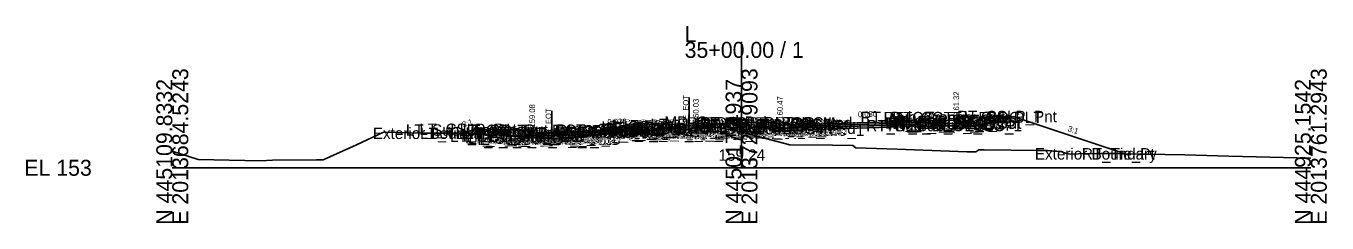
# Model space of a CAD drawing. Extents: x -26 to 4203, y -10 to 9526.
# Drawn here: x 1974.3 to 2202.8, y 4990.3 to 5024.9 of the extents above; entities that cross this region are included whole.
import ezdxf

# ---------------------------------------------------------------- set-up
doc = ezdxf.new("R2010")
doc.units = 0
for name, color, linetype in [('Default', 7, 'Continuous'), ('Exist CMT Pavement', 7, 'Continuous'), ('Exist Cross Section Cell', 7, 'Continuous'), ('Exist XS Center Line Elevation Label', 7, 'Continuous'), ('Exist XS Ground Line', 7, 'Continuous'), ('Prop CMT Conc Surface', 7, 'Continuous'), ('Prop CMT Concrete Structures', 7, 'Continuous'), ('Prop CMT Pvmt Course 1', 7, 'Continuous'), ('Prop CMT Pvmt Course 1 CG', 7, 'Continuous'), ('Prop CMT Pvmt Course 2', 7, 'Continuous'), ('Prop CMT Pvmt Course 2 Wedge', 7, 'Continuous'), ('Prop CMT Pvmt Course 3', 7, 'Continuous'), ('Prop CMT Pvmt Course 3 Wedge', 7, 'Continuous'), ('Prop CMT Pvmt Surface', 7, 'Continuous'), ('Prop CMT Slope Grass', 7, 'Continuous'), ('Prop CMT Subgrade Earthwork', 7, 'Continuous'), ('Prop XS Hydro Elevations', 7, 'Continuous'), ('Prop XS Label Text', 7, 'Continuous'), ('Prop XS SE Text', 7, 'Continuous'), ('Prop XS Side Slope Text', 7, 'Continuous'), ('Scratch_Level_0', 7, 'Continuous')]:
    doc.layers.add(name, color=color, linetype=linetype)

msp = doc.modelspace()

# ---------------------------------------------------------------- linework, layer by layer
at = {"layer": 'Exist CMT Pavement'}
for points in [[(2066.7, 5005.02), (2067.23, 5005.07), (2067.59, 5005.11), (2069.24, 5005.29), (2070.16, 5005.39), (2070.58, 5005.44), (2071.6, 5005.57), (2072.87, 5005.71), (2074.42, 5005.85), (2075.57, 5005.97), (2078.18, 5006.22), (2078.27, 5006.23), (2078.91, 5006.29), (2079.8, 5006.38), (2080.95, 5006.49), (2083, 5006.7), (2083.65, 5006.76), (2083.92, 5006.79), (2084.59, 5006.85), (2085.85, 5006.96), (2086.36, 5007), (2087.76, 5007.11), (2089.07, 5007.23), (2089.59, 5007.28), (2090.69, 5007.36), (2090.82, 5007.37)], [(2090.82, 5007.37), (2090.82, 5007.37)]]:
    msp.add_lwpolyline(points, dxfattribs=at)
at = {"layer": 'Exist Cross Section Cell'}
for p, q in [((2100, 5000), (2100, 5022.11)), ((2000, 5000), (2100, 5000)), ((2100, 5000), (2200, 5000))]:
    msp.add_line(p, q, dxfattribs=at)
at = {"layer": 'Exist XS Ground Line'}
msp.add_lwpolyline([(2000, 5002.92), (2004.55, 5001.44), (2015.5, 5001.23), (2017.59, 5001.33), (2025.32, 5001.38), (2026.51, 5001.41), (2032.38, 5004.03), (2037.09, 5006.27), (2043.77, 5006.09), (2047.86, 5006.08), (2052.24, 5006.06), (2052.87, 5006.05), (2055.68, 5005.85), (2059.03, 5005.6), (2066.7, 5005.02), (2067.23, 5005.07), (2067.59, 5005.11), (2069.24, 5005.29), (2070.16, 5005.39), (2070.58, 5005.44), (2071.6, 5005.57), (2072.87, 5005.71), (2074.42, 5005.85), (2075.57, 5005.97), (2078.27, 5006.23), (2078.91, 5006.29), (2079.8, 5006.38), (2080.95, 5006.49), (2083, 5006.7), (2083.92, 5006.79), (2084.59, 5006.85), (2085.85, 5006.96), (2086.36, 5007), (2087.76, 5007.11), (2089.07, 5007.23), (2089.59, 5007.28), (2090.82, 5007.37), (2093.76, 5007.17), (2096.77, 5006.98), (2100.2, 5006.19), (2108.46, 5004.06), (2115.97, 5003.95), (2119.57, 5003.92), (2120.07, 5003.52), (2127.34, 5003.26), (2139.6, 5002.82), (2141.17, 5002.78), (2141.68, 5003.18), (2142.64, 5003.16), (2152.12, 5003.01), (2153.74, 5003.01), (2156.1, 5002.89), (2156.91, 5002.56), (2157.4, 5002.44), (2157.85, 5002.42), (2159.18, 5002.44), (2162.6, 5002.5), (2165.03, 5002.49), (2165.5, 5002.49), (2166.86, 5002.47), (2167.45, 5002.45), (2177.85, 5002.27), (2185.61, 5002.07), (2200, 5001.72)], dxfattribs=at)
at = {"layer": 'Prop CMT Conc Surface'}
for points in [[(2091.23, 5007), (2091.98, 5007.03), (2091.98, 5007.19), (2092.74, 5007.44)], [(2108.75, 5007.53), (2106.75, 5007.47), (2106.75, 5007.64), (2106, 5007.89)], [(2135.72, 5008.34), (2137.72, 5008.32)], [(2137.72, 5008.32), (2137.72, 5008.82), (2138.22, 5008.82)], [(2142.22, 5008.91), (2147.22, 5009.01)], [(2058.73, 5006.67), (2053.73, 5006.77)], [(2063.23, 5006.08), (2063.23, 5006.59), (2062.73, 5006.59)], [(2065.23, 5006.23), (2063.23, 5006.08)]]:
    msp.add_lwpolyline(points, dxfattribs=at)
at = {"layer": 'Prop CMT Concrete Structures'}
for points in [[(2091.23, 5007), (2091.98, 5007.03), (2091.98, 5007.19), (2092.74, 5007.44)], [(2092.74, 5007.44), (2092.74, 5006.47)], [(2108.75, 5007.53), (2106.75, 5007.47), (2106.75, 5007.64), (2106, 5007.89)], [(2106, 5007.89), (2106, 5006.87)], [(2108.75, 5006.95), (2108.75, 5007.53)], [(2135.72, 5008.34), (2137.72, 5008.32), (2137.72, 5008.82), (2138.22, 5008.82)], [(2138.22, 5008.82), (2138.22, 5007.83), (2135.72, 5007.76)], [(2135.72, 5007.76), (2135.72, 5008.34)], [(2147.22, 5009.01), (2142.22, 5008.91)], [(2142.22, 5008.91), (2142.22, 5008.58)], [(2142.22, 5008.58), (2147.22, 5008.68)], [(2147.22, 5008.68), (2147.22, 5009.01)], [(2053.73, 5006.44), (2053.73, 5006.77)], [(2053.73, 5006.77), (2058.73, 5006.67)], [(2058.73, 5006.34), (2053.73, 5006.44)], [(2058.73, 5006.67), (2058.73, 5006.34)], [(2065.23, 5006.23), (2063.23, 5006.08), (2063.23, 5006.59), (2062.73, 5006.59)], [(2062.73, 5006.59), (2062.73, 5005.57), (2065.23, 5005.64)], [(2065.23, 5005.64), (2065.23, 5006.23)], [(2091.23, 5006.42), (2091.23, 5007)], [(2092.74, 5006.47), (2091.23, 5006.42)], [(2106, 5006.87), (2108.75, 5006.95)]]:
    msp.add_lwpolyline(points, dxfattribs=at)
at = {"layer": 'Prop CMT Pvmt Course 1'}
for points in [[(2108.75, 5007.53), (2135.72, 5008.34)], [(2135.72, 5008.09), (2108.75, 5007.28)], [(2108.75, 5007.28), (2108.75, 5007.53)], [(2108.75, 5007.28), (2108.75, 5007.28), (2108.75, 5007.28)], [(2135.72, 5008.34), (2135.72, 5008.09)], [(2091.23, 5007), (2065.23, 5006.23)], [(2065.23, 5005.98), (2066.7, 5006.02), (2090.82, 5006.74), (2091.23, 5006.75)], [(2065.23, 5006.23), (2065.23, 5005.98)], [(2091.23, 5006.75), (2091.23, 5007)]]:
    msp.add_lwpolyline(points, dxfattribs=at)
at = {"layer": 'Prop CMT Pvmt Course 1 CG'}
for points in [[(2135.72, 5007.76), (2138.72, 5007.85), (2139.05, 5007.52)], [(2135.72, 5007.42), (2135.72, 5007.76)], [(2139.05, 5007.52), (2135.72, 5007.42)], [(2065.23, 5005.64), (2062.23, 5005.55), (2061.89, 5005.21)], [(2061.89, 5005.21), (2065.23, 5005.31)], [(2065.23, 5005.31), (2065.23, 5005.64)], [(2091.23, 5006.42), (2093.24, 5006.48), (2093.56, 5006.16)], [(2091.23, 5006.09), (2091.23, 5006.42)], [(2093.56, 5006.16), (2091.23, 5006.09)], [(2108.75, 5006.95), (2105.5, 5006.85), (2105.16, 5006.51)], [(2105.16, 5006.51), (2108.75, 5006.61)], [(2108.75, 5006.61), (2108.75, 5006.95)]]:
    msp.add_lwpolyline(points, dxfattribs=at)
at = {"layer": 'Prop CMT Pvmt Course 2'}
for points in [[(2108.75, 5007.28), (2135.72, 5008.09)], [(2135.72, 5007.76), (2108.75, 5006.95)], [(2108.75, 5006.95), (2108.75, 5007.28)], [(2135.72, 5008.09), (2135.72, 5007.76)], [(2066.7, 5006.02), (2065.23, 5005.98)], [(2065.23, 5005.98), (2065.23, 5005.64)], [(2065.23, 5005.64), (2066.7, 5005.69)], [(2066.7, 5005.69), (2066.7, 5006.02)], [(2091.23, 5006.75), (2090.82, 5006.74)], [(2090.82, 5006.74), (2090.82, 5006.41)], [(2090.82, 5006.41), (2091.23, 5006.42)], [(2091.23, 5006.42), (2091.23, 5006.75)]]:
    msp.add_lwpolyline(points, dxfattribs=at)
at = {"layer": 'Prop CMT Pvmt Course 2 Wedge'}
for points in [[(2066.7, 5006.02), (2067.23, 5006.03), (2067.59, 5006.05), (2069.24, 5006.1), (2070.16, 5006.12), (2070.58, 5006.14), (2071.6, 5006.17), (2072.87, 5006.2), (2074.42, 5006.25), (2075.57, 5006.29), (2078.18, 5006.36), (2078.27, 5006.37), (2078.91, 5006.39), (2079.8, 5006.41), (2080.33, 5006.43)], [(2080.33, 5006.43), (2079.8, 5006.38), (2078.91, 5006.29), (2078.27, 5006.23), (2078.18, 5006.22), (2075.57, 5005.97), (2075.34, 5005.94), (2074.42, 5005.92), (2072.87, 5005.87), (2071.6, 5005.83), (2070.58, 5005.8), (2070.16, 5005.79), (2069.24, 5005.76), (2067.59, 5005.71), (2067.23, 5005.7), (2066.7, 5005.69)], [(2066.7, 5005.69), (2066.7, 5006.02)]]:
    msp.add_lwpolyline(points, dxfattribs=at)
at = {"layer": 'Prop CMT Pvmt Course 3'}
for points in [[(2108.75, 5006.95), (2135.72, 5007.76)], [(2135.72, 5007.42), (2108.75, 5006.61)], [(2135.72, 5007.76), (2135.72, 5007.42)], [(2066.7, 5005.69), (2065.23, 5005.64)], [(2065.23, 5005.64), (2065.23, 5005.31)], [(2065.23, 5005.31), (2066.7, 5005.35)], [(2066.7, 5005.35), (2066.7, 5005.69)], [(2091.23, 5006.42), (2090.82, 5006.41)], [(2090.82, 5006.41), (2090.82, 5006.08)], [(2090.82, 5006.08), (2091.23, 5006.09)], [(2091.23, 5006.09), (2091.23, 5006.42)], [(2108.75, 5006.61), (2108.75, 5006.95)]]:
    msp.add_lwpolyline(points, dxfattribs=at)
at = {"layer": 'Prop CMT Pvmt Course 3 Wedge'}
for points in [[(2066.7, 5005.69), (2067.23, 5005.7), (2067.59, 5005.71), (2069.24, 5005.76), (2070.16, 5005.79), (2070.58, 5005.8), (2071.6, 5005.83), (2072.87, 5005.87), (2074.42, 5005.92), (2075.34, 5005.94)], [(2075.34, 5005.94), (2074.42, 5005.85), (2072.87, 5005.71), (2071.6, 5005.57), (2070.58, 5005.44), (2070.16, 5005.39), (2069.24, 5005.29), (2067.59, 5005.11), (2067.23, 5005.07), (2066.7, 5005.02)], [(2066.7, 5005.02), (2066.7, 5005.69)]]:
    msp.add_lwpolyline(points, dxfattribs=at)
at = {"layer": 'Prop CMT Pvmt Surface'}
for points in [[(2108.75, 5007.53), (2135.72, 5008.34)], [(2091.23, 5007), (2065.23, 5006.23)]]:
    msp.add_lwpolyline(points, dxfattribs=at)
at = {"layer": 'Prop CMT Slope Grass'}
for points in [[(2092.74, 5007.44), (2099.37, 5008.02)], [(2106, 5007.89), (2099.37, 5008.02)], [(2138.22, 5008.82), (2147.72, 5009.01)], [(2147.72, 5009.01), (2167.39, 5002.45)], [(2053.23, 5006.77), (2051.09, 5006.06)], [(2062.73, 5006.59), (2053.23, 5006.77)]]:
    msp.add_lwpolyline(points, dxfattribs=at)
at = {"layer": 'Prop CMT Subgrade Earthwork'}
for points in [[(2090.82, 5006.08), (2090.82, 5007.37)], [(2095.05, 5007.64), (2093.56, 5006.16)], [(2103.73, 5007.93), (2105.16, 5006.51)], [(2108.75, 5006.61), (2135.72, 5007.42)], [(2135.72, 5007.42), (2139.05, 5007.52), (2140.39, 5008.86)], [(2135.72, 5007.42), (2135.72, 5007.42)], [(2065.23, 5005.31), (2061.89, 5005.21), (2060.47, 5006.63)], [(2066.7, 5005.35), (2065.23, 5005.31)], [(2065.23, 5005.31), (2065.23, 5005.31)], [(2066.7, 5005.35), (2066.7, 5005.02)], [(2091.23, 5006.09), (2090.82, 5006.08)], [(2093.56, 5006.16), (2091.23, 5006.09)], [(2091.23, 5006.09), (2091.23, 5006.09)], [(2105.16, 5006.51), (2108.75, 5006.61)], [(2108.75, 5006.61), (2108.75, 5006.61)], [(2108.75, 5006.61), (2108.75, 5006.61)]]:
    msp.add_lwpolyline(points, dxfattribs=at)
at = {"layer": 'Prop XS Label Text'}
for p, q in [((2090.82, 5012.37), (2090.82, 5007.37)), ((2066.7, 5010.02), (2066.7, 5005.02))]:
    msp.add_line(p, q, dxfattribs=at)

# ---------------------------------------------------------------- texts
at = {"layer": 'Default'}
msp.add_text('-', height=0.0001, dxfattribs=at).set_placement((2000, 5000))
at = {"layer": 'Exist Cross Section Cell'}
for s, p in [('L', (2090, 5022.11)), ('35+00.00 / 1', (2090, 5019.31)), ('EL 153', (1974, 4998.6))]:
    msp.add_text(s, height=2.8, dxfattribs=at).set_placement(p)
for s, p in [('E 2013684.5243', (2002.8, 4990)), ('E 2013722.9093', (2102.8, 4990)), ('E 2013761.2943', (2202.8, 4990)), ('N 445109.8332', (2000, 4990)), ('N 445017.4937', (2100, 4990)), ('N 444925.1542', (2200, 4990))]:
    msp.add_text(s, height=2.8, rotation=90, dxfattribs=at).set_placement(p)
at = {"layer": 'Exist XS Center Line Elevation Label'}
msp.add_text('159.24', height=2, dxfattribs=at).set_placement((2095.96, 5001.24))
at = {"layer": 'Prop XS Hydro Elevations'}
for s, p in [('160.03', (2092.48, 5008.03)), ('160.47', (2107.25, 5008.47)), ('161.32', (2138.22, 5009.32)), ('159.08', (2063.73, 5007.08))]:
    msp.add_text(s, height=1, rotation=90, dxfattribs=at).set_placement(p)
at = {"layer": 'Prop XS Label Text'}
for p in [(2090.72, 5008.39), (2066.6, 5006.04)]:
    msp.add_text('E. EOT', height=1, rotation=90, dxfattribs=at).set_placement(p)
at = {"layer": 'Prop XS SE Text'}
for rotation, p in [(1.72, (2120.46, 5008.88)), (1.7171, (2076.46, 5007.56))]:
    msp.add_text('0.030', height=1, rotation=rotation, dxfattribs=at).set_placement(p)
at = {"layer": 'Prop XS Side Slope Text'}
for rotation, p in [(18.4349, (2051.11, 5007.09)), (341.5651, (2157.22, 5006.47))]:
    msp.add_text('3:1', height=1, rotation=rotation, dxfattribs=at).set_placement(p)
at = {"layer": 'Scratch_Level_0'}
for s, p in [('RT_Sub_Trench_Out_DLT', (2120.91, 5007.86)), ('RT_CG_Top_Face', (2124.94, 5007.82)), ('RT_CG_Top_BOC', (2126.46, 5007.82)), ('RT_CSLP_Pnt', (2137.85, 5008.01)), ('Exterior Boundary', (2035.23, 5005.06)), ('LT_Sub_Trench_Out_DLT', (2041.03, 5005.63)), ('LT_CSLP_Pnt', (2043.4, 5005.77)), ('LT_Tie_Pt', (2043.53, 5005.06)), ('LT_CG_Top_Face', (2050.49, 5005.59)), ('LT_CG_Top_BOC', (2051.01, 5005.59)), ('LT_PV1_OEOT', (2055.97, 5005.23)), ('35+00.00_0', (2069.58, 5005.22)), ('35+00.00_0', (2070.4, 5005.3)), ('35+00.00_0', (2072.16, 5005.47)), ('35+00.00_0', (2072.45, 5005.5)), ('35+00.00_0', (2074.72, 5005.73)), ('35+00.00_0', (2075.22, 5005.78)), ('LT_CG_Top_Face_Med', (2075.37, 5006.19)), ('35+00.00_0', (2075.82, 5005.84)), ('35+00.00_0', (2076.17, 5005.87)), ('LT_CG_Top_Gut_Med', (2076.35, 5006.03)), ('LT_CG_Top_BOC_Med', (2077.15, 5006.45)), ('LT_CG_Bot_BOC_Med', (2077.19, 5005.47)), ('LT_CG_Bot_IE_Med', (2077.31, 5005.42)), ('LT_PV_Sub_Tie_In', (2077.39, 5006.37)), ('LT_Sub_IEOT_CG_1', (2078.12, 5005.09)), ('LT_PV_IEEOP_EG', (2079.01, 5006.37)), ('LT_Sub_IEEOP', (2080.68, 5005.08)), ('LT_PV2_IEEOP', (2080.78, 5005.74)), ('LT_PV3_IEEOP', (2080.78, 5005.41)), ('35+00.00_0', (2081.38, 5006.31)), ('LT_CG1_Shelf_In', (2081.43, 5005.48)), ('LT_Sub_PGL', (2082.37, 5005.09)), ('LT_PV2_PGL', (2082.46, 5005.75)), ('LT_PV3_PGL', (2082.46, 5005.42)), ('LT_PV1_PGL', (2083.03, 5006)), ('LT_Sub_DLT_In', (2084.01, 5006.64)), ('LT_Sub_IEOP', (2084.34, 5005.16)), ('MD_Crown Point', (2086.45, 5007.02)), ('RT_CG_Top_BOC_Med', (2090.35, 5006.89)), ('RT_CG_Bot BOC In', (2091.84, 5005.87)), ('RT_CG_Top_BOC In', (2091.97, 5006.89)), ('RT_CG_Top FOC In', (2092.61, 5006.64)), ('RT_Sub_DLT_In', (2092.63, 5006.93)), ('RT_CG_Top_Gut In', (2092.64, 5006.47)), ('RT_CG1_Shelf_In', (2093.63, 5005.85)), ('RT_CG_Bot_IE_Med', (2094.77, 5005.95)), ('RT_Sub_IEOT_CG_1', (2095.57, 5005.61)), ('RT_Sub_IEOP', (2095.87, 5005.51)), ('RT_Sub_OEEOP', (2097.92, 5005.61)), ('RT_PV2_OEEOP', (2098.01, 5006.28)), ('RT_PV3_OEEOP', (2098.01, 5005.95)), ('RT_Sub_IEEOP', (2098.56, 5005.61)), ('RT_PV2_IEEOP', (2098.66, 5006.28)), ('RT_Sub_PGL', (2099.82, 5005.61)), ('RT_PV2_PGL', (2099.92, 5006.28)), ('RT_PV1_PGL', (2100.48, 5006.53)), ('RT_Sub_OEOT_CG_1', (2121.9, 5006.42)), ('RT_CG1_Shelf_Out', (2125.23, 5006.85)), ('RT_CG_Bot_IE', (2125.59, 5006.76)), ('RT_Sub_OEOT', (2125.75, 5006.42)), ('RT_PV2_OEOT', (2125.85, 5007.09)), ('RT_PV3_OEOT', (2125.85, 5006.76)), ('RT_CG_Top_Gut', (2125.91, 5007.32)), ('RT_PV1_OEOT', (2126.42, 5007.34)), ('RT_CG_Bot_BOC', (2126.49, 5006.83)), ('RT_Sub_OEOP', (2129.11, 5006.52)), ('LT_CG1_Shelf_Out', (2048.78, 5004.55)), ('LT_CG_Bot_BOC', (2051.05, 5004.57)), ('LT_Sub_OEOT_CG_1', (2051.45, 5004.31)), ('LT_CG_Top_Gut', (2051.47, 5005.08)), ('LT_PV_Sub_Tie_Out', (2051.65, 5004.02)), ('LT_Sub_OEOP', (2052, 5004.21)), ('LT_PV_OEEOP_EG', (2054.25, 5004.02)), ('LT_CG_Bot_IE', (2055.14, 5004.64)), ('LT_Sub_OEOT', (2055.31, 5004.31)), ('LT_PV2_OEOT', (2055.4, 5004.98)), ('LT_PV3_OEOT', (2055.4, 5004.64)), ('LT_Sub_OEEOP', (2055.92, 5004.35)), ('LT_PV2_OEEOP', (2056.01, 5005.02)), ('LT_PV3_OEEOP', (2056.01, 5004.69)), ('35+00.00_0', (2058.31, 5004.04)), ('35+00.00_0', (2060.06, 5004.23)), ('35+00.00_0', (2061.62, 5004.4)), ('35+00.00_0', (2063.7, 5004.65)), ('35+00.00_0', (2064.81, 5004.76)), ('35+00.00_0', (2067.39, 5005.01)), ('Exterior Boundary', (2151.53, 5001.45)), ('RT_Tie_Pt', (2159.78, 5001.45))]:
    msp.add_text(s, height=2, dxfattribs=at).set_placement(p)

doc.saveas('drawing.dxf')
